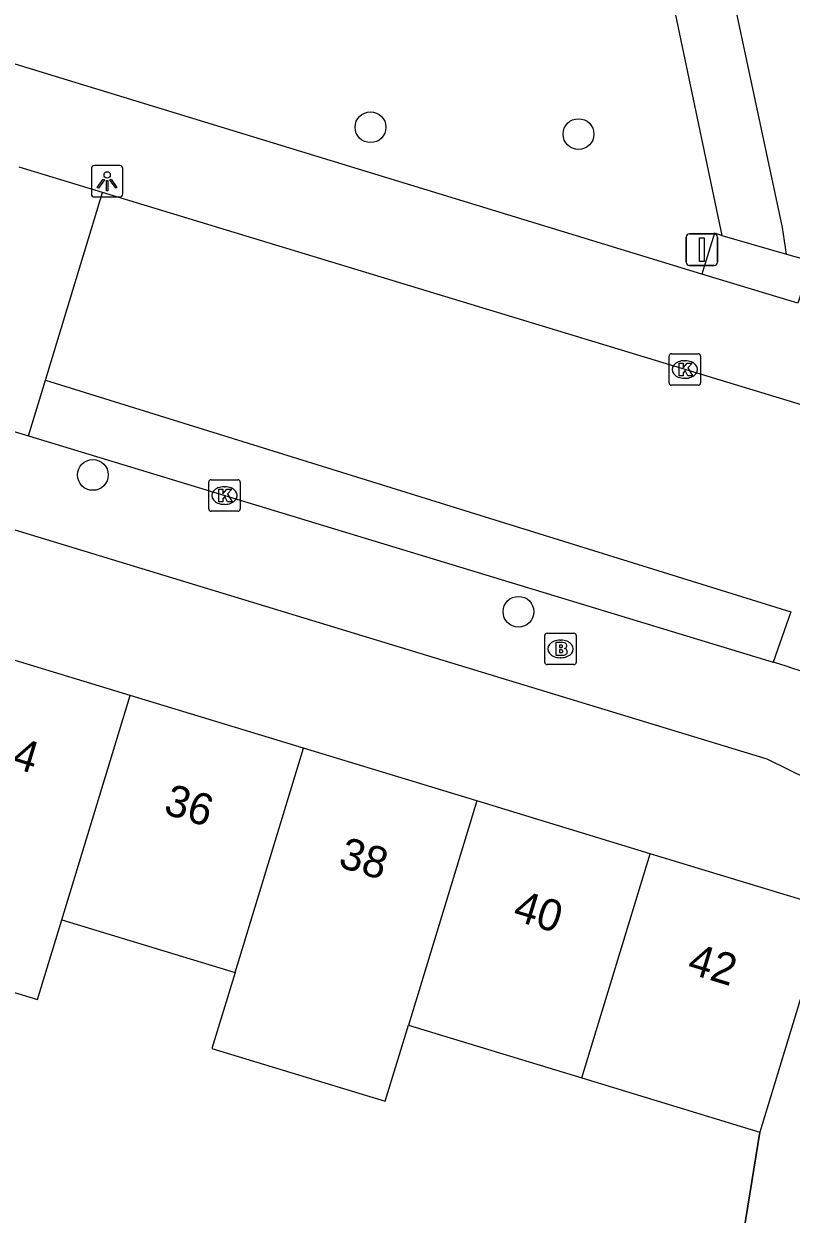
# Model space of a CAD drawing. Extents: x 159822 to 160765, y 380693 to 381634.
# Drawn here: x 160168.55 to 160192.9, y 381030.76 to 381068.56 of the extents above; entities that cross this region are included whole.
import ezdxf

# ---------------------------------------------------------------- set-up
doc = ezdxf.new("R2010")
doc.units = 0
for name, color, linetype in [('IMGEO_Boom', 7, 'Continuous'), ('IMGEO_Brandkraan', 7, 'Continuous'), ('IMGEO_Groenvoorziening', 7, 'Continuous'), ('IMGEO_Kolk', 7, 'Continuous'), ('IMGEO_Lichtpunt', 7, 'Continuous'), ('IMGEO_Muur', 7, 'Continuous'), ('IMGEO_Pand', 7, 'Continuous'), ('IMGEO_Pand_nummerreeks', 7, 'Continuous'), ('IMGEO_Rijbaan_lokaal_open', 7, 'Continuous'), ('IMGEO_Verkeersbordpaal', 7, 'Continuous'), ('IMGEO_Voetpad_gesloten', 7, 'Continuous'), ('IMGEO_Voetpad_open', 7, 'Continuous')]:
    doc.layers.add(name, color=color, linetype=linetype)

msp = doc.modelspace()

# ---------------------------------------------------------------- linework, layer by layer
at = {"layer": 'IMGEO_Boom'}
for centre in [(160179.553, 381065.275), (160186.154, 381065.057), (160170.741, 381054.234), (160184.248, 381049.889)]:
    msp.add_circle(centre, 0.489, dxfattribs=at)
at = {"layer": 'IMGEO_Brandkraan'}
for p, q in [((160185.157, 381049.209), (160186.009, 381049.209)), ((160185.082, 381048.283), (160185.082, 381049.135)), ((160185.57, 381048.989), (160185.595, 381048.989)), ((160186.083, 381049.135), (160186.083, 381048.283)), ((160185.593, 381048.429), (160185.568, 381048.429)), ((160186.009, 381048.209), (160185.157, 381048.209))]:
    msp.add_line(p, q, dxfattribs=at)
for points in [[(160185.157, 381049.209), (160186.009, 381049.209)], [(160185.082, 381048.283), (160185.082, 381049.135)], [(160185.43, 381048.909), (160185.43, 381048.509), (160185.643, 381048.509)], [(160185.661, 381048.909), (160185.43, 381048.909)], [(160185.609, 381048.828), (160185.555, 381048.828), (160185.555, 381048.752)], [(160186.083, 381049.135), (160186.083, 381048.283)], [(160185.555, 381048.752), (160185.608, 381048.752)], [(160185.617, 381048.676), (160185.555, 381048.676), (160185.555, 381048.595)], [(160185.555, 381048.595), (160185.617, 381048.595)], [(160186.009, 381048.209), (160185.157, 381048.209)]]:
    msp.add_lwpolyline(points, dxfattribs=at)
for centre, radius, start, end in [((160185.159, 381049.133), 0.0765, 91.552, 178.448), ((160185.159, 381049.133), 0.0765, 91.552, 178.448), ((160186.007, 381049.133), 0.0765, 1.552, 88.448), ((160186.007, 381049.133), 0.0765, 1.552, 88.448), ((160185.61, 381048.79), 0.0379, 267.8285, 90.9355), ((160185.665, 381048.764), 0.145, 59.4692, 91.5367), ((160185.69, 381048.811), 0.0922, 285.5137, 58.1501), ((160185.618, 381048.635), 0.0404, 269.8759, 90.5077), ((160185.649, 381048.76), 0.251, 268.6676, 293.5347), ((160185.695, 381048.619), 0.105, 301.3115, 78.989), ((160185.159, 381048.285), 0.0765, 181.552, 268.448), ((160185.159, 381048.285), 0.0765, 181.552, 268.448), ((160186.007, 381048.285), 0.0765, 271.552, 358.448), ((160186.007, 381048.285), 0.0765, 271.552, 358.448)]:
    msp.add_arc(centre, radius, start, end, dxfattribs=at)
for centre, major_axis, ratio, start_param, end_param in [((160185.569, 381048.709), (-0.387, 0.002), 0.722429, 4.712389, 7.853982), ((160185.594, 381048.709), (-0.39, 0.002), 0.717154, 1.570796, 4.712389)]:
    msp.add_ellipse(centre, major_axis=major_axis, ratio=ratio, start_param=start_param, end_param=end_param, dxfattribs=at)
at = {"layer": 'IMGEO_Groenvoorziening'}
for points in [[(160190.705, 381061.841), (160190.47, 381061.909), (160190.068, 381060.613)], [(160192.758, 381061.248), (160193.546, 381061.02), (160193.111, 381059.684)]]:
    msp.add_lwpolyline(points, dxfattribs=at)
at = {"layer": 'IMGEO_Kolk'}
for p, q in [((160189.029, 381057.156), (160189.029, 381058.008)), ((160189.104, 381058.082), (160189.956, 381058.082)), ((160189.517, 381057.862), (160189.542, 381057.862)), ((160190.03, 381058.008), (160190.03, 381057.156)), ((160189.54, 381057.302), (160189.515, 381057.302)), ((160189.956, 381057.082), (160189.104, 381057.082)), ((160174.492, 381054.08), (160175.344, 381054.08)), ((160174.417, 381053.154), (160174.417, 381054.006)), ((160174.905, 381053.86), (160174.93, 381053.86)), ((160175.418, 381054.006), (160175.418, 381053.154)), ((160175.344, 381053.08), (160174.492, 381053.08)), ((160174.928, 381053.3), (160174.903, 381053.3))]:
    msp.add_line(p, q, dxfattribs=at)
for points in [[(160189.029, 381057.156), (160189.029, 381058.008)], [(160189.104, 381058.082), (160189.956, 381058.082)], [(160190.03, 381058.008), (160190.03, 381057.156)], [(160189.35, 381057.782), (160189.473, 381057.782), (160189.473, 381057.631), (160189.603, 381057.782), (160189.767, 381057.782), (160189.621, 381057.631), (160189.774, 381057.382), (160189.622, 381057.382), (160189.537, 381057.546), (160189.473, 381057.479), (160189.473, 381057.382), (160189.35, 381057.382), (160189.35, 381057.782)], [(160189.956, 381057.082), (160189.104, 381057.082)], [(160174.492, 381054.08), (160175.344, 381054.08)], [(160174.417, 381053.154), (160174.417, 381054.006)], [(160174.738, 381053.78), (160174.861, 381053.78), (160174.861, 381053.629), (160174.991, 381053.78), (160175.155, 381053.78), (160175.009, 381053.629), (160175.162, 381053.38), (160175.01, 381053.38), (160174.925, 381053.544), (160174.861, 381053.477), (160174.861, 381053.38), (160174.738, 381053.38), (160174.738, 381053.78)], [(160175.418, 381054.006), (160175.418, 381053.154)], [(160175.344, 381053.08), (160174.492, 381053.08)]]:
    msp.add_lwpolyline(points, dxfattribs=at)
for centre, start, end in [((160189.106, 381058.006), 91.552, 178.448), ((160189.106, 381058.006), 91.552, 178.448), ((160189.954, 381058.006), 1.552, 88.448), ((160189.954, 381058.006), 1.552, 88.448), ((160189.106, 381057.158), 181.552, 268.448), ((160189.106, 381057.158), 181.552, 268.448), ((160189.954, 381057.158), 271.552, 358.448), ((160189.954, 381057.158), 271.552, 358.448), ((160174.494, 381054.004), 91.552, 178.448), ((160174.494, 381054.004), 91.552, 178.448), ((160175.342, 381054.004), 1.552, 88.448), ((160175.342, 381054.004), 1.552, 88.448), ((160174.494, 381053.156), 181.552, 268.448), ((160174.494, 381053.156), 181.552, 268.448), ((160175.342, 381053.156), 271.552, 358.448), ((160175.342, 381053.156), 271.552, 358.448)]:
    msp.add_arc(centre, 0.0765, start, end, dxfattribs=at)
for centre, major_axis, ratio, start_param, end_param in [((160189.516, 381057.582), (-0.387, 0.002), 0.722429, 4.712389, 7.853982), ((160189.541, 381057.582), (-0.39, 0.002), 0.717154, 1.570796, 4.712389), ((160174.904, 381053.58), (-0.387, 0.002), 0.722429, 4.712389, 7.853982), ((160174.929, 381053.58), (-0.39, 0.002), 0.717154, 1.570796, 4.712389)]:
    msp.add_ellipse(centre, major_axis=major_axis, ratio=ratio, start_param=start_param, end_param=end_param, dxfattribs=at)
at = {"layer": 'IMGEO_Lichtpunt'}
for p, q in [((160170.695, 381063.964), (160170.695, 381063.157)), ((160170.695, 381063.964), (160170.695, 381063.157)), ((160171.597, 381064.059), (160170.789, 381064.059)), ((160171.597, 381064.059), (160170.789, 381064.059)), ((160171.691, 381063.157), (160171.691, 381063.964)), ((160171.691, 381063.157), (160171.691, 381063.964)), ((160170.789, 381063.063), (160171.597, 381063.063)), ((160170.789, 381063.063), (160171.597, 381063.063))]:
    msp.add_line(p, q, dxfattribs=at)
for points in [[(160171.069, 381063.628), (160171.108, 381063.6), (160170.92, 381063.338), (160170.882, 381063.365), (160171.069, 381063.628)], [(160171.171, 381063.58), (160171.218, 381063.58), (160171.218, 381063.258), (160171.171, 381063.258), (160171.171, 381063.58)], [(160171.281, 381063.6), (160171.319, 381063.627), (160171.506, 381063.365), (160171.467, 381063.337), (160171.281, 381063.6)]]:
    msp.add_lwpolyline(points, dxfattribs=at)
msp.add_circle((160171.194, 381063.762), 0.0994, dxfattribs=at)
for centre, start, end in [((160170.789, 381063.964), 90, 180), ((160170.789, 381063.964), 90, 180), ((160171.597, 381063.964), 0, 90), ((160171.597, 381063.964), 0, 90), ((160170.789, 381063.157), 180, 270), ((160170.789, 381063.157), 180, 270), ((160171.597, 381063.157), 270, 0), ((160171.597, 381063.157), 270, 360)]:
    msp.add_arc(centre, 0.0946, start, end, dxfattribs=at)
at = {"layer": 'IMGEO_Muur'}
msp.add_lwpolyline([(160190.824, 381026.637), (160191.914, 381033.363)], dxfattribs=at)
at = {"layer": 'IMGEO_Pand'}
for points in [[(160171.922, 381047.229), (160166.421, 381048.904)], [(160169.755, 381040.11), (160171.922, 381047.229)], [(160177.422, 381045.555), (160171.922, 381047.229)], [(160175.255, 381038.435), (160177.422, 381045.555)], [(160182.923, 381043.88), (160177.422, 381045.555)], [(160182.923, 381043.88), (160180.755, 381036.76)], [(160188.424, 381042.205), (160182.923, 381043.88)], [(160186.255, 381035.086), (160188.424, 381042.205)], [(160194.082, 381040.482), (160188.424, 381042.205)], [(160194.082, 381040.482), (160191.914, 381033.363)], [(160163.482, 381039.25), (160165.99, 381038.486), (160168.983, 381037.575), (160169.755, 381040.11)], [(160169.755, 381040.11), (160175.255, 381038.435)], [(160175.255, 381038.435), (160174.52, 381036.022), (160180.021, 381034.347), (160180.755, 381036.76)], [(160180.755, 381036.76), (160186.255, 381035.086)], [(160186.255, 381035.086), (160191.914, 381033.363)]]:
    msp.add_lwpolyline(points, dxfattribs=at)
at = {"layer": 'IMGEO_Rijbaan_lokaal_open'}
for points in [[(160171.044, 381063.201), (160168.403, 381064.004)], [(160169.234, 381057.245), (160171.044, 381063.201)], [(160200.296, 381054.308), (160196.359, 381055.505), (160171.044, 381063.201)], [(160168.695, 381055.471), (160169.234, 381057.245)], [(160169.234, 381057.245), (160192.892, 381049.888), (160192.333, 381048.288)], [(160166.054, 381056.274), (160168.695, 381055.471)]]:
    msp.add_lwpolyline(points, dxfattribs=at)
msp.add_arc((160166.266, 380964.631), 87.624, 68.16863, 72.69309, dxfattribs=at)
at = {"layer": 'IMGEO_Verkeersbordpaal'}
for p, q in [((160189.572, 381060.988), (160189.572, 381061.788)), ((160189.572, 381061.788), (160189.572, 381060.988)), ((160189.672, 381061.888), (160190.462, 381061.888)), ((160190.462, 381061.888), (160189.672, 381061.888)), ((160190.562, 381061.788), (160190.562, 381060.988)), ((160190.562, 381060.988), (160190.562, 381061.788)), ((160190.462, 381060.888), (160189.672, 381060.888)), ((160189.672, 381060.888), (160190.462, 381060.888))]:
    msp.add_line(p, q, dxfattribs=at)
msp.add_lwpolyline([(160189.992, 381061.763), (160190.142, 381061.763), (160190.142, 381061.013), (160189.992, 381061.013), (160189.992, 381061.763)], dxfattribs=at)
for centre, start, end in [((160189.672, 381061.788), 90, 180), ((160189.672, 381061.788), 90, 180), ((160190.462, 381061.788), 0, 90), ((160190.462, 381061.788), 360, 90), ((160189.672, 381060.988), 180, 270), ((160189.672, 381060.988), 180, 270), ((160190.462, 381060.988), 270, 0), ((160190.462, 381060.988), 270, 0)]:
    msp.add_arc(centre, 0.1, start, end, dxfattribs=at)
at = {"layer": 'IMGEO_Voetpad_gesloten'}
for points in [[(160192.758, 381061.248), (160192.634, 381062.086), (160187.866, 381084.407)], [(160188.051, 381074.489), (160190.705, 381061.841)], [(160190.705, 381061.841), (160192.758, 381061.248)]]:
    msp.add_lwpolyline(points, dxfattribs=at)
at = {"layer": 'IMGEO_Voetpad_open'}
for points in [[(160190.068, 381060.613), (160153.769, 381071.728), (160152.489, 381072.123)], [(160193.111, 381059.684), (160190.068, 381060.613)], [(160150.121, 381058.011), (160192.132, 381045.221), (160193.44, 381044.574)], [(160168.695, 381055.471), (160192.333, 381048.288)], [(160191.914, 381033.363), (160190.824, 381026.637)]]:
    msp.add_lwpolyline(points, dxfattribs=at)

# ---------------------------------------------------------------- texts
at = {"layer": 'IMGEO_Pand_nummerreeks'}
for s, p in [('34', (160167.409, 381045.175)), ('36', (160172.948, 381043.488)), ('38', (160178.491, 381041.8)), ('40', (160184.03, 381040.114)), ('42', (160189.564, 381038.429))]:
    msp.add_text(s, height=1, rotation=343.0656, dxfattribs=at).set_placement(p)

doc.saveas('drawing.dxf')
